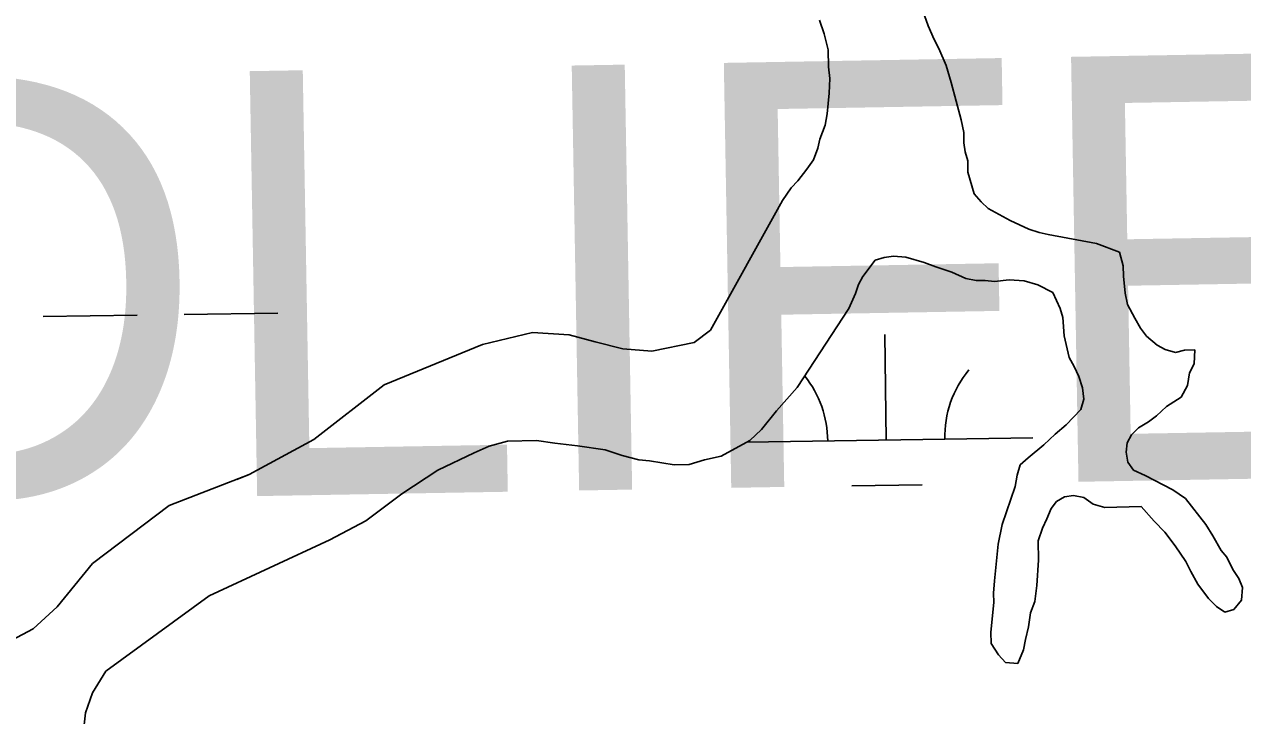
# Model space of a CAD drawing. Extents: x 3807117 to 3845308, y 337856 to 363736.
# Drawn here: x 3834737.6 to 3835153, y 358764.3 to 359000.2 of the extents above; entities that cross this region are included whole.
import ezdxf

# ---------------------------------------------------------------- set-up
doc = ezdxf.new("R2010")
doc.units = 0
for name, color, linetype in [('V-TOPO-GNAM-IDEN', 7, 'Continuous'), ('V-TOPO-SHOR', 7, 'Continuous'), ('V-WETL-SWMP', 7, 'Continuous')]:
    doc.layers.add(name, color=color, linetype=linetype)

msp = doc.modelspace()

# ---------------------------------------------------------------- linework, layer by layer
at = {"layer": 'V-TOPO-SHOR'}
for p, q in [((3835008.71, 359001.56), (3835010.38, 358996.92)), ((3835045.78, 358999.67), (3835044.53, 359003.15)), ((3835010.38, 358996.92), (3835011.67, 358991.49)), ((3835047.83, 358995.04), (3835045.78, 358999.67)), ((3835011.67, 358991.49), (3835011.8, 358985.65)), ((3835049.46, 358991.96), (3835047.83, 358995.04)), ((3835051.93, 358986.17), (3835049.46, 358991.96)), ((3835011.8, 358985.65), (3835012.28, 358981.76)), ((3835053.62, 358980.36), (3835051.93, 358986.17)), ((3835012.28, 358981.76), (3835012, 358976.69)), ((3835057.03, 358967.58), (3835053.62, 358980.36)), ((3835012, 358976.69), (3835011.38, 358969.66)), ((3835011.38, 358969.66), (3835010.69, 358965.75)), ((3835057.91, 358963.31), (3835057.03, 358967.58)), ((3835010.69, 358965.75), (3835008.85, 358961.03)), ((3835057.98, 358959.8), (3835057.91, 358963.31)), ((3835008.85, 358961.03), (3835008.14, 358957.9)), ((3835058.45, 358956.7), (3835057.98, 358959.8)), ((3835008.14, 358957.9), (3835006.67, 358953.96)), ((3835059.29, 358953.6), (3835058.45, 358956.7)), ((3835004.41, 358950.8), (3835001.38, 358946.83)), ((3835006.67, 358953.96), (3835004.41, 358950.8)), ((3835059.38, 358949.7), (3835059.29, 358953.6)), ((3835001.38, 358946.83), (3834999.09, 358944.44)), ((3835061.5, 358942.34), (3835059.38, 358949.7)), ((3834999.09, 358944.44), (3834996.08, 358940.08)), ((3835063.9, 358939.67), (3835061.5, 358942.34)), ((3834996.08, 358940.08), (3834971.61, 358895.87)), ((3835066.29, 358937.39), (3835063.9, 358939.67)), ((3835073.78, 358933.27), (3835066.29, 358937.39)), ((3835080.09, 358930.29), (3835073.78, 358933.27)), ((3835083.62, 358929.2), (3835080.09, 358930.29)), ((3835086.75, 358928.5), (3835083.62, 358929.2)), ((3835103.19, 358925.36), (3835086.75, 358928.5)), ((3835111.05, 358922.42), (3835103.19, 358925.36)), ((3835030.81, 358920.6), (3835033.92, 358921.06)), ((3835033.92, 358921.06), (3835038.21, 358920.77)), ((3835112.33, 358917.77), (3835111.05, 358922.42)), ((3835023.55, 358914.2), (3835027.71, 358919.75)), ((3835027.71, 358919.75), (3835030.81, 358920.6)), ((3835038.21, 358920.77), (3835044.49, 358918.97)), ((3835044.49, 358918.97), (3835048.42, 358917.5)), ((3835048.42, 358917.5), (3835053.92, 358915.67)), ((3835112.41, 358914.27), (3835112.33, 358917.77)), ((3835022.06, 358911.44), (3835023.55, 358914.2)), ((3835053.92, 358915.67), (3835058.64, 358913.44)), ((3835058.64, 358913.44), (3835062.17, 358912.74)), ((3835062.17, 358912.74), (3835065.28, 358912.81)), ((3835065.28, 358912.81), (3835068.41, 358912.49)), ((3835068.41, 358912.49), (3835073.46, 358913)), ((3835073.46, 358913), (3835078.54, 358912.72)), ((3835078.54, 358912.72), (3835083.25, 358911.27)), ((3835112.93, 358908.43), (3835112.41, 358914.27)), ((3835020.96, 358908.3), (3835022.06, 358911.44)), ((3835083.25, 358911.27), (3835088.37, 358908.66)), ((3835088.37, 358908.66), (3835090.83, 358903.26)), ((3835113.8, 358904.56), (3835112.93, 358908.43)), ((3835018.74, 358903.18), (3835020.96, 358908.3)), ((3835116.24, 358899.93), (3835113.8, 358904.56)), ((3835001.16, 358876.27), (3835018.74, 358903.18)), ((3835090.83, 358903.26), (3835091.68, 358900.16)), ((3835091.68, 358900.16), (3835092.21, 358893.93)), ((3835118.27, 358896.47), (3835116.24, 358899.93)), ((3835120.28, 358893.79), (3835118.27, 358896.47)), ((3834910.82, 358895.02), (3834893.76, 358890.99)), ((3834923.31, 358894.26), (3834910.82, 358895.02)), ((3834932.2, 358891.86), (3834923.31, 358894.26)), ((3834941.61, 358889.48), (3834932.2, 358891.86)), ((3834971.61, 358895.87), (3834965.99, 358891.59)), ((3835092.21, 358893.93), (3835093.94, 358886.57)), ((3835123.85, 358890.75), (3835120.28, 358893.79)), ((3834893.76, 358890.99), (3834860.29, 358877.24)), ((3834951.5, 358888.66), (3834941.61, 358889.48)), ((3834965.99, 358891.59), (3834951.5, 358888.66)), ((3835126.62, 358889.26), (3835123.85, 358890.75)), ((3835130.15, 358888.17), (3835126.62, 358889.26)), ((3835133.25, 358889.02), (3835130.15, 358888.17)), ((3835136.75, 358889.1), (3835133.25, 358889.02)), ((3835136.47, 358884.41), (3835136.75, 358889.1)), ((3835093.94, 358886.57), (3835095.57, 358883.49)), ((3835095.57, 358883.49), (3835097.2, 358880.02)), ((3835134.98, 358881.26), (3835136.47, 358884.41)), ((3835097.2, 358880.02), (3835098.46, 358876.15)), ((3835134.3, 358876.96), (3835134.98, 358881.26)), ((3834860.29, 358877.24), (3834836.29, 358858.51)), ((3834994.06, 358868.32), (3835001.16, 358876.27)), ((3835098.46, 358876.15), (3835098.94, 358872.26)), ((3835132.05, 358873.01), (3835134.3, 358876.96)), ((3835098.94, 358872.26), (3835097.85, 358868.73)), ((3835127.06, 358869.78), (3835132.05, 358873.01)), ((3834989.01, 358861.97), (3834994.06, 358868.32)), ((3835097.85, 358868.73), (3835092.9, 358863.55)), ((3835123.62, 358866.58), (3835127.06, 358869.78)), ((3835092.9, 358863.55), (3835089.08, 358860.35)), ((3835117.48, 358862.55), (3835120.94, 358864.57)), ((3835120.94, 358864.57), (3835123.62, 358866.58)), ((3834984.93, 358858.24), (3834989.01, 358861.97)), ((3835089.08, 358860.35), (3835085.26, 358856.75)), ((3835113.7, 358857.4), (3835115.19, 358860.16)), ((3835115.19, 358860.16), (3835117.48, 358862.55)), ((3834836.29, 358858.51), (3834814.21, 358846.57)), ((3834890.96, 358854.03), (3834896.11, 358856.22)), ((3834896.11, 358856.22), (3834902.31, 358857.92)), ((3834902.31, 358857.92), (3834912.18, 358858.15)), ((3834912.18, 358858.15), (3834918.43, 358857.25)), ((3834918.43, 358857.25), (3834926.25, 358856.39)), ((3834926.25, 358856.39), (3834935.63, 358855.04)), ((3834935.63, 358855.04), (3834941.39, 358853.09)), ((3834975.18, 358852.82), (3834984.93, 358858.24)), ((3835085.26, 358856.75), (3835079.9, 358852.34)), ((3835113.38, 358854.27), (3835113.7, 358857.4)), ((3834878.62, 358848.03), (3834890.96, 358854.03)), ((3834941.39, 358853.09), (3834947.14, 358851.66)), ((3834947.14, 358851.66), (3834950.79, 358851.23)), ((3834950.79, 358851.23), (3834959.14, 358849.86)), ((3834964.33, 358849.97), (3834969.49, 358851.65)), ((3834969.49, 358851.65), (3834975.18, 358852.82)), ((3835079.9, 358852.34), (3835077.23, 358849.95)), ((3835113.85, 358850.77), (3835113.38, 358854.27)), ((3835115.86, 358848.09), (3835113.85, 358850.77)), ((3834814.21, 358846.57), (3834809.98, 358844.95)), ((3834866.33, 358839.96), (3834878.62, 358848.03)), ((3834959.14, 358849.86), (3834964.33, 358849.97)), ((3835076.14, 358846.41), (3835075.45, 358842.5)), ((3835077.23, 358849.95), (3835076.14, 358846.41)), ((3835119.79, 358846.23), (3835115.86, 358848.09)), ((3835129.26, 358841.38), (3835119.79, 358846.23)), ((3835075.45, 358842.5), (3835071.07, 358829.54)), ((3834854.06, 358830.85), (3834866.33, 358839.96)), ((3835089.6, 358837.36), (3835092.29, 358838.98)), ((3835092.29, 358838.98), (3835095.4, 358839.44)), ((3835095.4, 358839.44), (3835098.92, 358838.74)), ((3835098.92, 358838.74), (3835102.09, 358836.48)), ((3835133.61, 358838.36), (3835129.26, 358841.38)), ((3835140.44, 358829.55), (3835133.61, 358838.36)), ((3835086.22, 358831.44), (3835087.7, 358834.98)), ((3835087.7, 358834.98), (3835089.6, 358837.36)), ((3835102.09, 358836.48), (3835106.01, 358835.4)), ((3835106.01, 358835.4), (3835118.47, 358835.68)), ((3835118.47, 358835.68), (3835122.87, 358830.71)), ((3834843.62, 358825.32), (3834854.06, 358830.85)), ((3835071.07, 358829.54), (3835069.66, 358822.88)), ((3835084.74, 358828.29), (3835086.22, 358831.44)), ((3835122.87, 358830.71), (3835126.47, 358826.9)), ((3835142.86, 358825.71), (3835140.44, 358829.55)), ((3835083.27, 358823.97), (3835084.74, 358828.29)), ((3835126.47, 358826.9), (3835130.08, 358822.3)), ((3835145.7, 358820.71), (3835142.86, 358825.71)), ((3835069.66, 358822.88), (3835068.38, 358810.38)), ((3835083.42, 358817.35), (3835083.27, 358823.97)), ((3835130.08, 358822.3), (3835133.71, 358816.93)), ((3835082.84, 358808.76), (3835083.42, 358817.35)), ((3835147.71, 358818.41), (3835145.7, 358820.71)), ((3835149.75, 358814.17), (3835147.71, 358818.41)), ((3835133.71, 358816.93), (3835135.35, 358813.46)), ((3835135.35, 358813.46), (3835137.78, 358809.22)), ((3835151.77, 358811.1), (3835149.75, 358814.17)), ((3835068.38, 358810.38), (3835068.09, 358806.09)), ((3835082.18, 358803.29), (3835082.84, 358808.76)), ((3835137.78, 358809.22), (3835141.4, 358804.24)), ((3835153.01, 358808.01), (3835151.77, 358811.1)), ((3835068.09, 358806.09), (3835068.16, 358802.97)), ((3835152.71, 358803.72), (3835153.01, 358808.01)), ((3835068.16, 358802.97), (3835067.22, 358792.82)), ((3835080.71, 358799.36), (3835082.18, 358803.29)), ((3835141.4, 358804.24), (3835144.19, 358801.58)), ((3835144.19, 358801.58), (3835146.96, 358799.69)), ((3835146.96, 358799.69), (3835150.06, 358800.54)), ((3835150.06, 358800.54), (3835152.71, 358803.72)), ((3835080.04, 358794.67), (3835080.71, 358799.36)), ((3835067.22, 358792.82), (3835067.31, 358788.92)), ((3835078.97, 358790.36), (3835080.04, 358794.67)), ((3835067.31, 358788.92), (3835069.73, 358785.08)), ((3835078.27, 358786.83), (3835078.97, 358790.36)), ((3835069.73, 358785.08), (3835072.13, 358782.41)), ((3835076.43, 358782.11), (3835078.27, 358786.83)), ((3835072.13, 358782.41), (3835076.43, 358782.11))]:
    msp.add_line(p, q, dxfattribs=at)
for points in [[(3834996.07, 358940.08), (3834971.61, 358895.88), (3834965.99, 358891.59), (3834951.5, 358888.66), (3834941.61, 358889.48), (3834932.2, 358891.86), (3834923.31, 358894.26), (3834910.82, 358895.02), (3834893.76, 358890.99), (3834860.29, 358877.24), (3834836.29, 358858.51), (3834814.21, 358846.57), (3834786.9, 358836.08), (3834760.85, 358816.26), (3834748.71, 358801.43), (3834740.56, 358793.97), (3834731.31, 358789.09), (3834727.7, 358787.97), (3834722.52, 358787.33), (3834707.4, 358789.59), (3834677.6, 358797.23), (3834625.68, 358817.88), (3834547.33, 358858.21), (3834504.03, 358888.41)], [(3834757.51, 358756.94), (3834758.36, 358765.27), (3834760.8, 358772.09), (3834765.32, 358779.47), (3834800.59, 358805.21), (3834841.74, 358824.33), (3834854.06, 358830.85), (3834866.33, 358839.96), (3834878.62, 358848.03), (3834890.96, 358854.03), (3834896.11, 358856.23), (3834902.3, 358857.92), (3834912.18, 358858.15), (3834918.43, 358857.25), (3834926.25, 358856.39), (3834935.63, 358855.04), (3834941.39, 358853.09), (3834947.14, 358851.66), (3834950.79, 358851.23), (3834959.14, 358849.86), (3834964.33, 358849.97), (3834969.49, 358851.65), (3834975.18, 358852.82), (3834984.94, 358858.24), (3834989.01, 358861.97), (3834994.06, 358868.32), (3835001.16, 358876.27), (3835018.74, 358903.18)]]:
    msp.add_lwpolyline(points, dxfattribs=at)
at = {"layer": 'V-WETL-SWMP'}
for p, q in [((3835008.71, 359001.56), (3835010.38, 358996.92)), ((3835045.78, 358999.67), (3835044.53, 359003.15)), ((3835010.38, 358996.92), (3835011.67, 358991.49)), ((3835047.83, 358995.04), (3835045.78, 358999.67)), ((3835011.67, 358991.49), (3835011.8, 358985.65)), ((3835049.46, 358991.96), (3835047.83, 358995.04)), ((3835051.93, 358986.17), (3835049.46, 358991.96)), ((3835011.8, 358985.65), (3835012.28, 358981.76)), ((3835053.62, 358980.36), (3835051.93, 358986.17)), ((3835012.28, 358981.76), (3835012, 358976.69)), ((3835057.03, 358967.58), (3835053.62, 358980.36)), ((3835012, 358976.69), (3835011.38, 358969.66)), ((3835011.38, 358969.66), (3835010.69, 358965.75)), ((3835057.91, 358963.31), (3835057.03, 358967.58)), ((3835010.69, 358965.75), (3835008.85, 358961.03)), ((3835057.98, 358959.8), (3835057.91, 358963.31)), ((3835008.85, 358961.03), (3835008.14, 358957.9)), ((3835058.45, 358956.7), (3835057.98, 358959.8)), ((3835008.14, 358957.9), (3835006.67, 358953.96)), ((3835059.29, 358953.6), (3835058.45, 358956.7)), ((3835004.41, 358950.8), (3835001.38, 358946.83)), ((3835006.67, 358953.96), (3835004.41, 358950.8)), ((3835059.38, 358949.7), (3835059.29, 358953.6)), ((3835001.38, 358946.83), (3834999.09, 358944.44)), ((3835061.5, 358942.34), (3835059.38, 358949.7)), ((3834999.09, 358944.44), (3834996.08, 358940.08)), ((3835063.9, 358939.67), (3835061.5, 358942.34)), ((3834996.08, 358940.08), (3834971.61, 358895.87)), ((3835066.29, 358937.39), (3835063.9, 358939.67)), ((3835073.78, 358933.27), (3835066.29, 358937.39)), ((3835080.09, 358930.29), (3835073.78, 358933.27)), ((3835083.62, 358929.2), (3835080.09, 358930.29)), ((3835086.75, 358928.5), (3835083.62, 358929.2)), ((3835103.19, 358925.36), (3835086.75, 358928.5)), ((3835111.05, 358922.42), (3835103.19, 358925.36)), ((3835030.81, 358920.6), (3835033.92, 358921.06)), ((3835033.92, 358921.06), (3835038.21, 358920.77)), ((3835112.33, 358917.77), (3835111.05, 358922.42)), ((3835023.55, 358914.2), (3835027.71, 358919.75)), ((3835027.71, 358919.75), (3835030.81, 358920.6)), ((3835038.21, 358920.77), (3835044.49, 358918.97)), ((3835044.49, 358918.97), (3835048.42, 358917.5)), ((3835048.42, 358917.5), (3835053.92, 358915.67)), ((3835112.41, 358914.27), (3835112.33, 358917.77)), ((3835022.06, 358911.44), (3835023.55, 358914.2)), ((3835053.92, 358915.67), (3835058.64, 358913.44)), ((3835058.64, 358913.44), (3835062.17, 358912.74)), ((3835062.17, 358912.74), (3835065.28, 358912.81)), ((3835065.28, 358912.81), (3835068.41, 358912.49)), ((3835068.41, 358912.49), (3835073.46, 358913)), ((3835073.46, 358913), (3835078.54, 358912.72)), ((3835078.54, 358912.72), (3835083.25, 358911.27)), ((3835112.93, 358908.43), (3835112.41, 358914.27)), ((3835020.96, 358908.3), (3835022.06, 358911.44)), ((3835083.25, 358911.27), (3835088.37, 358908.66)), ((3835088.37, 358908.66), (3835090.83, 358903.26)), ((3835113.8, 358904.56), (3835112.93, 358908.43)), ((3835018.74, 358903.18), (3835020.96, 358908.3)), ((3835116.24, 358899.93), (3835113.8, 358904.56)), ((3834744.02, 358900.5), (3834776.01, 358900.98)), ((3834792.01, 358901.22), (3834824.01, 358901.69)), ((3835001.16, 358876.27), (3835018.74, 358903.18)), ((3835090.83, 358903.26), (3835091.68, 358900.16)), ((3835091.68, 358900.16), (3835092.21, 358893.93)), ((3835118.27, 358896.47), (3835116.24, 358899.93)), ((3835120.28, 358893.79), (3835118.27, 358896.47)), ((3834910.82, 358895.02), (3834893.76, 358890.99)), ((3834923.31, 358894.26), (3834910.82, 358895.02)), ((3834932.2, 358891.86), (3834923.31, 358894.26)), ((3834941.61, 358889.48), (3834932.2, 358891.86)), ((3834971.61, 358895.87), (3834965.99, 358891.59)), ((3835031.52, 358858.37), (3835030.98, 358894.36)), ((3835092.21, 358893.93), (3835093.94, 358886.57)), ((3835123.85, 358890.75), (3835120.28, 358893.79)), ((3834893.76, 358890.99), (3834860.29, 358877.24)), ((3834951.5, 358888.66), (3834941.61, 358889.48)), ((3834965.99, 358891.59), (3834951.5, 358888.66)), ((3835126.62, 358889.26), (3835123.85, 358890.75)), ((3835130.15, 358888.17), (3835126.62, 358889.26)), ((3835133.25, 358889.02), (3835130.15, 358888.17)), ((3835136.75, 358889.1), (3835133.25, 358889.02)), ((3835136.47, 358884.41), (3835136.75, 358889.1)), ((3835093.94, 358886.57), (3835095.57, 358883.49)), ((3835095.57, 358883.49), (3835097.2, 358880.02)), ((3835134.98, 358881.26), (3835136.47, 358884.41)), ((3835097.2, 358880.02), (3835098.46, 358876.15)), ((3835134.3, 358876.96), (3835134.98, 358881.26)), ((3834860.29, 358877.24), (3834836.29, 358858.51)), ((3834994.06, 358868.32), (3835001.16, 358876.27)), ((3835098.46, 358876.15), (3835098.94, 358872.26)), ((3835132.05, 358873.01), (3835134.3, 358876.96)), ((3835098.94, 358872.26), (3835097.85, 358868.73)), ((3835127.06, 358869.78), (3835132.05, 358873.01)), ((3834989.01, 358861.97), (3834994.06, 358868.32)), ((3835097.85, 358868.73), (3835092.9, 358863.55)), ((3835123.62, 358866.58), (3835127.06, 358869.78)), ((3835092.9, 358863.55), (3835089.08, 358860.35)), ((3835117.48, 358862.55), (3835120.94, 358864.57)), ((3835120.94, 358864.57), (3835123.62, 358866.58)), ((3834983.89, 358857.66), (3835081.52, 358859.12)), ((3834984.93, 358858.24), (3834989.01, 358861.97)), ((3835089.08, 358860.35), (3835085.26, 358856.75)), ((3835113.7, 358857.4), (3835115.19, 358860.16)), ((3835115.19, 358860.16), (3835117.48, 358862.55)), ((3834836.29, 358858.51), (3834814.21, 358846.57)), ((3834890.96, 358854.03), (3834896.11, 358856.22)), ((3834896.11, 358856.22), (3834902.31, 358857.92)), ((3834902.31, 358857.92), (3834912.18, 358858.15)), ((3834912.18, 358858.15), (3834918.43, 358857.25)), ((3834918.43, 358857.25), (3834926.25, 358856.39)), ((3834926.25, 358856.39), (3834935.63, 358855.04)), ((3834935.63, 358855.04), (3834941.39, 358853.09)), ((3834975.18, 358852.82), (3834984.93, 358858.24)), ((3835085.26, 358856.75), (3835079.9, 358852.34)), ((3835113.38, 358854.27), (3835113.7, 358857.4)), ((3834878.62, 358848.03), (3834890.96, 358854.03)), ((3834941.39, 358853.09), (3834947.14, 358851.66)), ((3834947.14, 358851.66), (3834950.79, 358851.23)), ((3834950.79, 358851.23), (3834959.14, 358849.86)), ((3834964.33, 358849.97), (3834969.49, 358851.65)), ((3834969.49, 358851.65), (3834975.18, 358852.82)), ((3835079.9, 358852.34), (3835077.23, 358849.95)), ((3835113.85, 358850.77), (3835113.38, 358854.27)), ((3835115.86, 358848.09), (3835113.85, 358850.77)), ((3834814.21, 358846.57), (3834786.9, 358836.08)), ((3834866.33, 358839.96), (3834878.62, 358848.03)), ((3834959.14, 358849.86), (3834964.33, 358849.97)), ((3835076.14, 358846.41), (3835075.45, 358842.5)), ((3835077.23, 358849.95), (3835076.14, 358846.41)), ((3835119.79, 358846.23), (3835115.86, 358848.09)), ((3835129.26, 358841.38), (3835119.79, 358846.23)), ((3835019.76, 358842.76), (3835043.75, 358843.12)), ((3835075.45, 358842.5), (3835071.07, 358829.54)), ((3834854.06, 358830.85), (3834866.33, 358839.96)), ((3835089.6, 358837.36), (3835092.29, 358838.98)), ((3835092.29, 358838.98), (3835095.4, 358839.44)), ((3835095.4, 358839.44), (3835098.92, 358838.74)), ((3835098.92, 358838.74), (3835102.09, 358836.48)), ((3835133.61, 358838.36), (3835129.26, 358841.38)), ((3835140.44, 358829.55), (3835133.61, 358838.36)), ((3834786.9, 358836.08), (3834760.84, 358816.26)), ((3835086.22, 358831.44), (3835087.7, 358834.98)), ((3835087.7, 358834.98), (3835089.6, 358837.36)), ((3835102.09, 358836.48), (3835106.01, 358835.4)), ((3835106.01, 358835.4), (3835118.47, 358835.68)), ((3835118.47, 358835.68), (3835122.87, 358830.71)), ((3834841.74, 358824.33), (3834854.06, 358830.85)), ((3835071.07, 358829.54), (3835069.66, 358822.88)), ((3835084.74, 358828.29), (3835086.22, 358831.44)), ((3835122.87, 358830.71), (3835126.47, 358826.9)), ((3835142.86, 358825.71), (3835140.44, 358829.55)), ((3835083.27, 358823.97), (3835084.74, 358828.29)), ((3835126.47, 358826.9), (3835130.08, 358822.3)), ((3835145.7, 358820.71), (3835142.86, 358825.71)), ((3834800.59, 358805.21), (3834841.74, 358824.33)), ((3835069.66, 358822.88), (3835068.38, 358810.38)), ((3835083.42, 358817.35), (3835083.27, 358823.97)), ((3835130.08, 358822.3), (3835133.71, 358816.93)), ((3835082.84, 358808.76), (3835083.42, 358817.35)), ((3835147.71, 358818.41), (3835145.7, 358820.71)), ((3835149.75, 358814.17), (3835147.71, 358818.41)), ((3834760.84, 358816.26), (3834748.71, 358801.44)), ((3835133.71, 358816.93), (3835135.35, 358813.46)), ((3835135.35, 358813.46), (3835137.78, 358809.22)), ((3835151.77, 358811.1), (3835149.75, 358814.17)), ((3835068.38, 358810.38), (3835068.09, 358806.09)), ((3835082.18, 358803.29), (3835082.84, 358808.76)), ((3835137.78, 358809.22), (3835141.4, 358804.24)), ((3835153.01, 358808.01), (3835151.77, 358811.1)), ((3834765.32, 358779.46), (3834800.59, 358805.21)), ((3835068.09, 358806.09), (3835068.16, 358802.97)), ((3835152.71, 358803.72), (3835153.01, 358808.01)), ((3834748.71, 358801.44), (3834740.56, 358793.97)), ((3835068.16, 358802.97), (3835067.22, 358792.82)), ((3835080.71, 358799.36), (3835082.18, 358803.29)), ((3835141.4, 358804.24), (3835144.19, 358801.58)), ((3835144.19, 358801.58), (3835146.96, 358799.69)), ((3835146.96, 358799.69), (3835150.06, 358800.54)), ((3835150.06, 358800.54), (3835152.71, 358803.72)), ((3835080.04, 358794.67), (3835080.71, 358799.36)), ((3834740.56, 358793.97), (3834731.31, 358789.09)), ((3835067.22, 358792.82), (3835067.31, 358788.92)), ((3835078.97, 358790.36), (3835080.04, 358794.67)), ((3835067.31, 358788.92), (3835069.73, 358785.08)), ((3835078.27, 358786.83), (3835078.97, 358790.36)), ((3835069.73, 358785.08), (3835072.13, 358782.41)), ((3835076.43, 358782.11), (3835078.27, 358786.83)), ((3835072.13, 358782.41), (3835076.43, 358782.11)), ((3834760.8, 358772.09), (3834765.32, 358779.46)), ((3834758.36, 358765.27), (3834760.8, 358772.09)), ((3834757.51, 358756.94), (3834758.36, 358765.27))]:
    msp.add_line(p, q, dxfattribs=at)
for centre, start, end in [((3834976.28, 358858.02), 0.0865, 38.9273), ((3835086.75, 358859.67), 140.0865, 181.6302)]:
    msp.add_arc(centre, 35.25, start, end, dxfattribs=at)

# ---------------------------------------------------------------- texts
at = {"layer": 'V-TOPO-GNAM-IDEN'}
msp.add_text('WILDLIFE', height=145, rotation=1, dxfattribs=at).set_placement((3834316.38, 358830.49))

doc.saveas('drawing.dxf')
